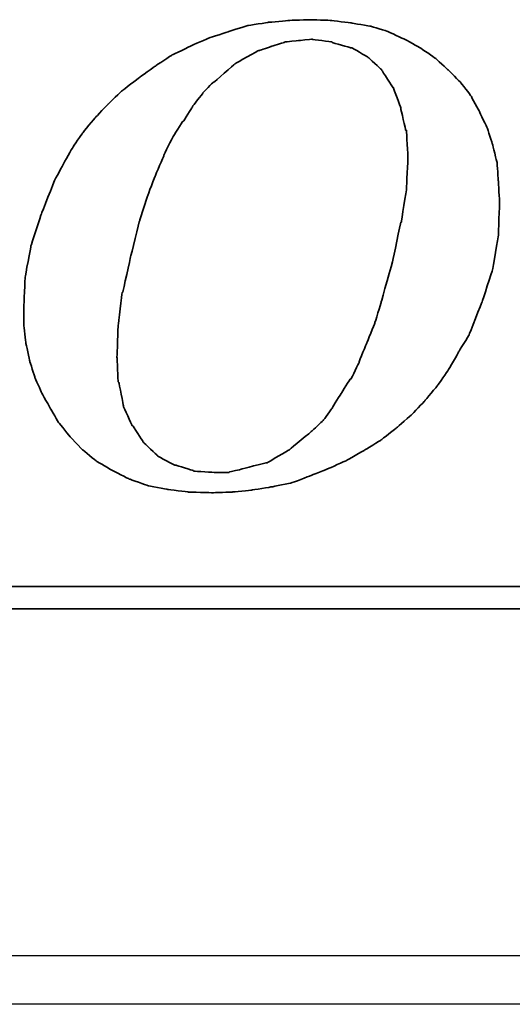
# Model space of a CAD drawing. Header units: millimetres. Extents: x -386 to 3135, y -1989 to 860.
# Tile 587 of 596: x 1751 to 1756, y -253 to -243. Entities that reach past the tile are written whole.
import ezdxf

# ---------------------------------------------------------------- set-up
doc = ezdxf.new("R2010")
doc.units = ezdxf.units.MM
doc.layers.get('0').update_dxf_attribs({"linetype": 'CONTINUOUS'})
doc.layers.add('DIM', color=4, linetype='CONTINUOUS')
doc.layers.add('layer 1', color=7, linetype='CONTINUOUS')

# ---------------------------------------------------------------- blocks, each defined once
blk = doc.blocks.new('TBI MOTION logo(完整正式版)')
at = {"layer": 'layer 1', "color": 22, "lineweight": 35}
for points, knots in [([(35.79625, -6.98375), (35.79625, -6.98375), (36.23125, -7.43875), (36.23125, -7.43875), (36.23125, -7.43875), (36.23125, -7.43875), (36.75625, -7.87125), (36.75625, -7.87125), (36.75625, -7.87125), (36.75625, -7.87125), (37.33125, -8.20375), (37.33125, -8.20375), (37.33125, -8.20375), (37.33125, -8.20375), (37.95625, -8.51875), (37.95625, -8.51875), (37.95625, -8.51875), (37.95625, -8.51875), (38.62625, -8.75875), (38.62625, -8.75875), (38.62625, -8.75875), (38.62625, -8.75875), (39.37125, -8.90375), (39.37125, -8.90375), (39.37125, -8.90375), (39.37125, -8.90375), (40.14125, -8.99875), (40.14125, -8.99875), (40.14125, -8.99875), (40.14125, -8.99875), (41.02625, -9.02375), (41.02625, -9.02375), (41.02625, -9.02375), (41.02625, -9.02375), (41.74625, -8.99875), (41.74625, -8.99875), (41.74625, -8.99875), (41.74625, -8.99875), (42.46625, -8.92375), (42.46625, -8.92375), (42.46625, -8.92375), (42.46625, -8.92375), (43.21125, -8.80625), (43.21125, -8.80625), (43.21125, -8.80625), (43.21125, -8.80625), (43.93125, -8.66375), (43.93125, -8.66375), (43.93125, -8.66375), (43.93125, -8.66375), (44.62625, -8.39875), (44.62625, -8.39875), (44.62625, -8.39875), (44.62625, -8.39875), (45.29625, -8.13375), (45.29625, -8.13375), (45.29625, -8.13375), (45.29625, -8.13375), (45.94625, -7.84375), (45.94625, -7.84375), (45.94625, -7.84375), (45.94625, -7.84375), (46.61625, -7.46375), (46.61625, -7.46375), (46.61625, -7.46375), (46.61625, -7.46375), (47.24125, -7.07875), (47.24125, -7.07875), (47.24125, -7.07875), (47.24125, -7.07875), (47.81625, -6.62375), (47.81625, -6.62375), (47.81625, -6.62375), (47.81625, -6.62375), (48.36875, -6.14375), (48.36875, -6.14375), (48.36875, -6.14375), (48.36875, -6.14375), (48.84625, -5.64125), (48.84625, -5.64125), (48.84625, -5.64125), (48.84625, -5.64125), (49.32625, -5.06375), (49.32625, -5.06375), (49.32625, -5.06375), (49.32625, -5.06375), (49.71125, -4.51374), (49.71125, -4.51374), (49.71125, -4.51374), (49.71125, -4.51374), (50.09625, -3.83874), (50.09625, -3.83874), (50.09625, -3.83874), (50.09625, -3.83874), (50.48125, -3.21374), (50.48125, -3.21374), (50.48125, -3.21374), (50.48125, -3.21374), (50.96125, -1.99125), (50.96125, -1.99125), (50.96125, -1.99125), (50.96125, -1.99125), (51.34375, -0.81875), (51.34375, -0.81875), (51.34375, -0.81875), (51.34375, -0.81875), (51.56125, 0.45624), (51.56125, 0.45624), (51.56125, 0.45624), (51.56125, 0.45624), (51.60625, 1.67624), (51.60625, 1.67624), (51.60625, 1.67624), (51.60625, 1.67624), (51.56125, 2.44625), (51.56125, 2.44625), (51.56125, 2.44625), (51.56125, 2.44625), (51.51125, 3.14125), (51.51125, 3.14125), (51.51125, 3.14125), (51.51125, 3.14125), (51.34375, 3.81125), (51.34375, 3.81125), (51.34375, 3.81125), (51.34375, 3.81125), (51.15125, 4.41125), (51.15125, 4.41125), (51.15125, 4.41125), (51.15125, 4.41125), (50.86125, 5.01125), (50.86125, 5.01125), (50.86125, 5.01125), (50.86125, 5.01125), (50.55125, 5.58875), (50.55125, 5.58875), (50.55125, 5.58875), (50.55125, 5.58875), (50.16625, 6.09125), (50.16625, 6.09125), (50.16625, 6.09125), (50.16625, 6.09125), (49.71125, 6.54875), (49.71125, 6.54875), (49.71125, 6.54875), (49.71125, 6.54875), (49.23125, 6.98125), (49.23125, 6.98125), (49.23125, 6.98125), (49.23125, 6.98125), (48.67875, 7.36625), (48.67875, 7.36625), (48.67875, 7.36625), (48.67875, 7.36625), (48.10375, 7.67625), (48.10375, 7.67625), (48.10375, 7.67625), (48.10375, 7.67625), (47.48125, 7.96375), (47.48125, 7.96375), (47.48125, 7.96375), (47.48125, 7.96375), (46.85625, 8.15625), (46.85625, 8.15625), (46.85625, 8.15625), (46.85625, 8.15625), (46.13625, 8.27624), (46.13625, 8.27624), (46.13625, 8.27624), (46.13625, 8.27624), (45.39125, 8.37125), (45.39125, 8.37125), (45.39125, 8.37125), (45.39125, 8.37125), (44.62625, 8.39624), (44.62625, 8.39624), (44.62625, 8.39624), (44.62625, 8.39624), (43.83625, 8.37125), (43.83625, 8.37125), (43.83625, 8.37125), (43.83625, 8.37125), (43.09125, 8.30125), (43.09125, 8.30125), (43.09125, 8.30125), (43.09125, 8.30125), (42.32125, 8.18125), (42.32125, 8.18125), (42.32125, 8.18125), (42.32125, 8.18125), (41.62875, 7.96375), (41.62875, 7.96375), (41.62875, 7.96375), (41.62875, 7.96375), (40.90625, 7.72625), (40.90625, 7.72625), (40.90625, 7.72625), (40.90625, 7.72625), (40.23624, 7.43625), (40.23624, 7.43625), (40.23624, 7.43625), (40.23624, 7.43625), (39.54124, 7.10125), (39.54124, 7.10125), (39.54124, 7.10125), (39.54124, 7.10125), (38.91625, 6.69125), (38.91625, 6.69125), (38.91625, 6.69125), (38.91625, 6.69125), (38.31625, 6.26125), (38.31625, 6.26125), (38.31625, 6.26125), (38.31625, 6.26125), (37.69125, 5.78125), (37.69125, 5.78125), (37.69125, 5.78125), (37.69125, 5.78125), (37.18625, 5.30125), (37.18625, 5.30125), (37.18625, 5.30125), (37.18625, 5.30125), (36.70625, 4.79624), (36.70625, 4.79624), (36.70625, 4.79624), (36.70625, 4.79624), (36.23125, 4.22125), (36.23125, 4.22125), (36.23125, 4.22125), (36.23125, 4.22125), (35.87124, 3.69375), (35.87124, 3.69375), (35.87124, 3.69375), (35.87124, 3.69375), (35.53125, 3.09125), (35.53125, 3.09125), (35.53125, 3.09125), (35.53125, 3.09125), (35.19875, 2.47125), (35.19875, 2.47125), (35.19875, 2.47125), (35.19875, 2.47125), (34.71625, 1.24625), (34.71625, 1.24625), (34.71625, 1.24625), (34.71625, 1.24625), (34.33125, 0.06874), (34.33125, 0.06874), (34.33125, 0.06874), (34.33125, 0.06874), (34.11625, -1.07875), (34.11625, -1.07875), (34.11625, -1.07875), (34.11625, -1.07875), (34.07125, -2.15875), (34.07125, -2.15875), (34.07125, -2.15875), (34.07125, -2.15875), (34.07125, -2.85375), (34.07125, -2.85375), (34.07125, -2.85375), (34.07125, -2.85375), (34.14125, -3.50375), (34.14125, -3.50375), (34.14125, -3.50375), (34.14125, -3.50375), (34.28625, -4.17375), (34.28625, -4.17375), (34.28625, -4.17375), (34.28625, -4.17375), (34.47625, -4.77624), (34.47625, -4.77624), (34.47625, -4.77624), (34.47625, -4.77624), (34.71625, -5.32625), (34.71625, -5.32625), (34.71625, -5.32625), (34.71625, -5.32625), (35.05375, -5.92875), (35.05375, -5.92875), (35.05375, -5.92875), (35.05375, -5.92875), (35.36375, -6.45375), (35.36375, -6.45375), (35.36375, -6.45375), (35.36375, -6.45375), (35.79625, -6.98375), (35.79625, -6.98375)], [0, 0, 0, 0, 0.01388889, 0.01388889, 0.01388889, 0.0138889, 0.02777778, 0.02777778, 0.02777778, 0.02777779, 0.04166667, 0.04166667, 0.04166667, 0.04166668, 0.05555556, 0.05555556, 0.05555556, 0.05555557, 0.06944444, 0.06944444, 0.06944444, 0.06944445, 0.08333333, 0.08333333, 0.08333333, 0.08333334, 0.09722222, 0.09722222, 0.09722222, 0.09722223, 0.11111111, 0.11111111, 0.11111111, 0.11111112, 0.125, 0.125, 0.125, 0.12500001, 0.13888889, 0.13888889, 0.13888889, 0.1388889, 0.15277778, 0.15277778, 0.15277778, 0.15277779, 0.16666667, 0.16666667, 0.16666667, 0.16666668, 0.18055556, 0.18055556, 0.18055556, 0.18055557, 0.19444444, 0.19444444, 0.19444444, 0.19444445, 0.20833333, 0.20833333, 0.20833333, 0.20833334, 0.22222222, 0.22222222, 0.22222222, 0.22222223, 0.23611111, 0.23611111, 0.23611111, 0.23611112, 0.25, 0.25, 0.25, 0.25000001, 0.26388889, 0.26388889, 0.26388889, 0.2638889, 0.27777778, 0.27777778, 0.27777778, 0.27777779, 0.29166667, 0.29166667, 0.29166667, 0.29166668, 0.30555556, 0.30555556, 0.30555556, 0.30555557, 0.31944444, 0.31944444, 0.31944444, 0.31944445, 0.33333333, 0.33333333, 0.33333333, 0.33333334, 0.34722222, 0.34722222, 0.34722222, 0.34722223, 0.36111111, 0.36111111, 0.36111111, 0.36111112, 0.375, 0.375, 0.375, 0.37500001, 0.38888889, 0.38888889, 0.38888889, 0.3888889, 0.40277778, 0.40277778, 0.40277778, 0.40277779, 0.41666667, 0.41666667, 0.41666667, 0.41666668, 0.43055556, 0.43055556, 0.43055556, 0.43055557, 0.44444444, 0.44444444, 0.44444444, 0.44444445, 0.45833333, 0.45833333, 0.45833333, 0.45833334, 0.47222222, 0.47222222, 0.47222222, 0.47222223, 0.48611111, 0.48611111, 0.48611111, 0.48611112, 0.5, 0.5, 0.5, 0.50000001, 0.51388889, 0.51388889, 0.51388889, 0.5138889, 0.52777778, 0.52777778, 0.52777778, 0.52777779, 0.54166667, 0.54166667, 0.54166667, 0.54166668, 0.55555556, 0.55555556, 0.55555556, 0.55555557, 0.56944444, 0.56944444, 0.56944444, 0.56944445, 0.58333333, 0.58333333, 0.58333333, 0.58333334, 0.59722222, 0.59722222, 0.59722222, 0.59722223, 0.61111111, 0.61111111, 0.61111111, 0.61111112, 0.625, 0.625, 0.625, 0.62500001, 0.63888889, 0.63888889, 0.63888889, 0.6388889, 0.65277778, 0.65277778, 0.65277778, 0.65277779, 0.66666667, 0.66666667, 0.66666667, 0.66666668, 0.68055556, 0.68055556, 0.68055556, 0.68055557, 0.69444444, 0.69444444, 0.69444444, 0.69444445, 0.70833333, 0.70833333, 0.70833333, 0.70833334, 0.72222222, 0.72222222, 0.72222222, 0.72222223, 0.73611111, 0.73611111, 0.73611111, 0.73611112, 0.75, 0.75, 0.75, 0.75000001, 0.76388889, 0.76388889, 0.76388889, 0.7638889, 0.77777778, 0.77777778, 0.77777778, 0.77777779, 0.79166667, 0.79166667, 0.79166667, 0.79166668, 0.80555556, 0.80555556, 0.80555556, 0.80555557, 0.81944444, 0.81944444, 0.81944444, 0.81944445, 0.83333333, 0.83333333, 0.83333333, 0.83333334, 0.84722222, 0.84722222, 0.84722222, 0.84722223, 0.86111111, 0.86111111, 0.86111111, 0.86111112, 0.875, 0.875, 0.875, 0.87500001, 0.88888889, 0.88888889, 0.88888889, 0.8888889, 0.90277778, 0.90277778, 0.90277778, 0.90277779, 0.91666667, 0.91666667, 0.91666667, 0.91666668, 0.93055556, 0.93055556, 0.93055556, 0.93055557, 0.94444444, 0.94444444, 0.94444444, 0.94444445, 0.95833333, 0.95833333, 0.95833333, 0.95833334, 0.97222222, 0.97222222, 0.97222222, 0.97222223, 0.98611111, 0.98611111, 0.98611111, 0.98611112, 1, 1, 1, 1]), ([(38.33875, 1.03124), (38.33875, 1.03124), (38.62625, 1.89625), (38.62625, 1.89625), (38.62625, 1.89625), (38.62625, 1.89625), (38.91625, 2.66375), (38.91625, 2.66375), (38.91625, 2.66375), (38.91625, 2.66375), (39.22625, 3.38125), (39.22625, 3.38125), (39.22625, 3.38125), (39.22625, 3.38125), (39.22625, 3.40624), (39.22625, 3.40624), (39.22625, 3.40624), (39.22625, 3.40624), (39.56124, 4.07624), (39.56124, 4.07624), (39.56124, 4.07624), (39.56124, 4.07624), (39.92125, 4.65125), (39.92125, 4.65125), (39.92125, 4.65125), (39.92125, 4.65125), (39.94625, 4.65125), (39.94625, 4.65125), (39.94625, 4.65125), (39.94625, 4.65125), (40.28125, 5.17875), (40.28125, 5.17875), (40.28125, 5.17875), (40.28125, 5.17875), (40.28125, 5.20375), (40.28125, 5.20375), (40.28125, 5.20375), (40.28125, 5.20375), (40.66875, 5.68625), (40.66875, 5.68625), (40.66875, 5.68625), (40.66875, 5.68625), (40.66875, 5.70625), (40.66875, 5.70625), (40.66875, 5.70625), (40.66875, 5.70625), (41.05124, 6.09125), (41.05124, 6.09125), (41.05124, 6.09125), (41.05124, 6.09125), (41.07625, 6.09125), (41.07625, 6.09125), (41.07625, 6.09125), (41.07625, 6.09125), (41.84125, 6.76625), (41.84125, 6.76625), (41.84125, 6.76625), (41.84125, 6.76625), (41.86625, 6.78625), (41.86625, 6.78625), (41.86625, 6.78625), (41.86625, 6.78625), (42.73125, 7.26624), (42.73125, 7.26624), (42.73125, 7.26624), (42.73125, 7.26624), (42.75625, 7.26624), (42.75625, 7.26624), (42.75625, 7.26624), (42.75625, 7.26624), (43.18625, 7.41125), (43.18625, 7.41125), (43.18625, 7.41125), (43.18625, 7.41125), (43.64125, 7.55625), (43.64125, 7.55625), (43.64125, 7.55625), (43.64125, 7.55625), (43.66625, 7.55625), (43.66625, 7.55625), (43.66625, 7.55625), (43.66625, 7.55625), (43.69125, 7.58124), (43.69125, 7.58124), (43.69125, 7.58124), (43.69125, 7.58124), (44.19125, 7.62625), (44.19125, 7.62625), (44.19125, 7.62625), (44.19125, 7.62625), (44.67125, 7.67625), (44.67125, 7.67625), (44.67125, 7.67625), (44.67125, 7.67625), (44.69625, 7.67625), (44.69625, 7.67625), (44.69625, 7.67625), (44.69625, 7.67625), (45.41875, 7.58124), (45.41875, 7.58124), (45.41875, 7.58124), (45.41875, 7.58124), (45.44125, 7.55625), (45.44125, 7.55625), (45.44125, 7.55625), (45.44125, 7.55625), (46.11125, 7.36625), (46.11125, 7.36625), (46.11125, 7.36625), (46.11125, 7.36625), (46.13625, 7.36625), (46.13625, 7.36625), (46.13625, 7.36625), (46.13625, 7.36625), (46.15875, 7.36625), (46.15875, 7.36625), (46.15875, 7.36625), (46.15875, 7.36625), (46.73625, 7.02624), (46.73625, 7.02624), (46.73625, 7.02624), (46.73625, 7.02624), (46.76125, 7.00624), (46.76125, 7.00624), (46.76125, 7.00624), (46.76125, 7.00624), (47.24125, 6.57124), (47.24125, 6.57124), (47.24125, 6.57124), (47.24125, 6.57124), (47.26625, 6.54875), (47.26625, 6.54875), (47.26625, 6.54875), (47.26625, 6.54875), (47.26625, 6.52375), (47.26625, 6.52375), (47.26625, 6.52375), (47.26625, 6.52375), (47.67375, 5.89875), (47.67375, 5.89875), (47.67375, 5.89875), (47.67375, 5.89875), (47.69625, 5.89875), (47.69625, 5.89875), (47.69625, 5.89875), (47.69625, 5.89875), (47.69625, 5.87625), (47.69625, 5.87625), (47.69625, 5.87625), (47.69625, 5.87625), (47.96125, 5.15625), (47.96125, 5.15625), (47.96125, 5.15625), (47.96125, 5.15625), (47.96125, 5.13125), (47.96125, 5.13125), (47.96125, 5.13125), (47.96125, 5.13125), (48.15125, 4.31875), (48.15125, 4.31875), (48.15125, 4.31875), (48.15125, 4.31875), (48.17625, 4.31875), (48.17625, 4.31875), (48.17625, 4.31875), (48.17625, 4.31875), (48.17625, 4.29125), (48.17625, 4.29125), (48.17625, 4.29125), (48.17625, 4.29125), (48.22625, 3.33125), (48.22625, 3.33125), (48.22625, 3.33125), (48.22625, 3.33125), (48.22625, 3.30875), (48.22625, 3.30875), (48.22625, 3.30875), (48.22625, 3.30875), (48.17625, 2.20624), (48.17625, 2.20624), (48.17625, 2.20624), (48.17625, 2.20624), (48.17625, 2.18124), (48.17625, 2.18124), (48.17625, 2.18124), (48.17625, 2.18124), (47.98375, 0.93624), (47.98375, 0.93624), (47.98375, 0.93624), (47.98375, 0.93624), (47.96125, 0.93624), (47.96125, 0.93624), (47.96125, 0.93624), (47.96125, 0.93624), (47.67375, -0.45874), (47.67375, -0.45874), (47.67375, -0.45874), (47.67375, -0.45874), (47.24125, -1.99125), (47.24125, -1.99125), (47.24125, -1.99125), (47.24125, -1.99125), (47.24125, -2.01874), (47.24125, -2.01874), (47.24125, -2.01874), (47.24125, -2.01874), (47.00125, -2.78375), (47.00125, -2.78375), (47.00125, -2.78375), (47.00125, -2.78375), (46.71125, -3.50375), (46.71125, -3.50375), (46.71125, -3.50375), (46.71125, -3.50375), (46.42625, -4.19875), (46.42625, -4.19875), (46.42625, -4.19875), (46.42625, -4.19875), (46.42625, -4.22375), (46.42625, -4.22375), (46.42625, -4.22375), (46.42625, -4.22375), (46.13625, -4.82374), (46.13625, -4.82374), (46.13625, -4.82374), (46.13625, -4.82374), (46.11125, -4.82374), (46.11125, -4.82374), (46.11125, -4.82374), (46.11125, -4.82374), (45.77625, -5.35125), (45.77625, -5.35125), (45.77625, -5.35125), (45.77625, -5.35125), (45.44125, -5.87875), (45.44125, -5.87875), (45.44125, -5.87875), (45.44125, -5.87875), (45.44125, -5.90375), (45.44125, -5.90375), (45.44125, -5.90375), (45.44125, -5.90375), (45.10625, -6.35875), (45.10625, -6.35875), (45.10625, -6.35875), (45.10625, -6.35875), (45.08125, -6.38375), (45.08125, -6.38375), (45.08125, -6.38375), (45.08125, -6.38375), (44.69625, -6.74375), (44.69625, -6.74375), (44.69625, -6.74375), (44.69625, -6.74375), (43.88375, -7.41625), (43.88375, -7.41625), (43.88375, -7.41625), (43.88375, -7.41625), (43.85625, -7.43875), (43.85625, -7.43875), (43.85625, -7.43875), (43.85625, -7.43875), (43.04125, -7.91875), (43.04125, -7.91875), (43.04125, -7.91875), (43.04125, -7.91875), (43.01625, -7.91875), (43.01625, -7.91875), (43.01625, -7.91875), (43.01625, -7.91875), (42.99625, -7.91875), (42.99625, -7.91875), (42.99625, -7.91875), (42.99625, -7.91875), (42.08125, -8.15875), (42.08125, -8.15875), (42.08125, -8.15875), (42.08125, -8.15875), (41.65125, -8.25625), (41.65125, -8.25625), (41.65125, -8.25625), (41.65125, -8.25625), (41.62875, -8.27875), (41.62875, -8.27875), (41.62875, -8.27875), (41.62875, -8.27875), (41.60125, -8.27875), (41.60125, -8.27875), (41.60125, -8.27875), (41.60125, -8.27875), (41.12125, -8.27875), (41.12125, -8.27875), (41.12125, -8.27875), (41.12125, -8.27875), (40.35624, -8.23125), (40.35624, -8.23125), (40.35624, -8.23125), (40.35624, -8.23125), (40.33125, -8.23125), (40.33125, -8.23125), (40.33125, -8.23125), (40.33125, -8.23125), (40.30625, -8.20375), (40.30625, -8.20375), (40.30625, -8.20375), (40.30625, -8.20375), (39.68375, -8.01375), (39.68375, -8.01375), (39.68375, -8.01375), (39.68375, -8.01375), (39.66124, -8.01375), (39.66124, -8.01375), (39.66124, -8.01375), (39.66124, -8.01375), (39.63625, -8.01375), (39.63625, -8.01375), (39.63625, -8.01375), (39.63625, -8.01375), (39.01125, -7.67875), (39.01125, -7.67875), (39.01125, -7.67875), (39.01125, -7.67875), (38.98875, -7.65375), (38.98875, -7.65375), (38.98875, -7.65375), (38.98875, -7.65375), (38.48625, -7.17375), (38.48625, -7.17375), (38.48625, -7.17375), (38.48625, -7.17375), (38.45875, -7.14875), (38.45875, -7.14875), (38.45875, -7.14875), (38.45875, -7.14875), (38.45875, -7.12875), (38.45875, -7.12875), (38.45875, -7.12875), (38.45875, -7.12875), (38.07625, -6.54875), (38.07625, -6.54875), (38.07625, -6.54875), (38.07625, -6.54875), (38.05125, -6.54875), (38.05125, -6.54875), (38.05125, -6.54875), (38.05125, -6.54875), (38.05125, -6.52875), (38.05125, -6.52875), (38.05125, -6.52875), (38.05125, -6.52875), (37.74125, -5.85375), (37.74125, -5.85375), (37.74125, -5.85375), (37.74125, -5.85375), (37.74125, -5.82875), (37.74125, -5.82875), (37.74125, -5.82875), (37.74125, -5.82875), (37.57375, -4.96875), (37.57375, -4.96875), (37.57375, -4.96875), (37.57375, -4.96875), (37.54625, -4.94375), (37.54625, -4.94375), (37.54625, -4.94375), (37.54625, -4.94375), (37.50125, -4.03375), (37.50125, -4.03375), (37.50125, -4.03375), (37.50125, -4.03375), (37.50125, -4.00875), (37.50125, -4.00875), (37.50125, -4.00875), (37.50125, -4.00875), (37.54625, -2.85375), (37.54625, -2.85375), (37.54625, -2.85375), (37.54625, -2.85375), (37.69125, -1.65875), (37.69125, -1.65875), (37.69125, -1.65875), (37.69125, -1.65875), (37.71624, -1.63375), (37.71624, -1.63375), (37.71624, -1.63375), (37.71624, -1.63375), (38.00375, -0.33875), (38.00375, -0.33875), (38.00375, -0.33875), (38.00375, -0.33875), (38.33875, 1.00624), (38.33875, 1.00624), (38.33875, 1.00624), (38.33875, 1.00624), (38.33875, 1.03124), (38.33875, 1.03124)], [0, 0, 0, 0, 0.01010101, 0.01010101, 0.01010101, 0.01010102, 0.02020202, 0.02020202, 0.02020202, 0.02020203, 0.03030303, 0.03030303, 0.03030303, 0.03030304, 0.04040404, 0.04040404, 0.04040404, 0.04040405, 0.05050505, 0.05050505, 0.05050505, 0.05050506, 0.06060606, 0.06060606, 0.06060606, 0.06060607, 0.07070707, 0.07070707, 0.07070707, 0.07070708, 0.08080808, 0.08080808, 0.08080808, 0.08080809, 0.09090909, 0.09090909, 0.09090909, 0.0909091, 0.1010101, 0.1010101, 0.1010101, 0.10101011, 0.11111111, 0.11111111, 0.11111111, 0.11111112, 0.12121212, 0.12121212, 0.12121212, 0.12121213, 0.13131313, 0.13131313, 0.13131313, 0.13131314, 0.14141414, 0.14141414, 0.14141414, 0.14141415, 0.15151515, 0.15151515, 0.15151515, 0.15151516, 0.16161616, 0.16161616, 0.16161616, 0.16161617, 0.17171717, 0.17171717, 0.17171717, 0.17171718, 0.18181818, 0.18181818, 0.18181818, 0.18181819, 0.19191919, 0.19191919, 0.19191919, 0.1919192, 0.2020202, 0.2020202, 0.2020202, 0.20202021, 0.21212121, 0.21212121, 0.21212121, 0.21212122, 0.22222222, 0.22222222, 0.22222222, 0.22222223, 0.23232323, 0.23232323, 0.23232323, 0.23232324, 0.24242424, 0.24242424, 0.24242424, 0.24242425, 0.25252525, 0.25252525, 0.25252525, 0.25252526, 0.26262626, 0.26262626, 0.26262626, 0.26262627, 0.27272727, 0.27272727, 0.27272727, 0.27272728, 0.28282828, 0.28282828, 0.28282828, 0.28282829, 0.29292929, 0.29292929, 0.29292929, 0.2929293, 0.3030303, 0.3030303, 0.3030303, 0.30303031, 0.31313131, 0.31313131, 0.31313131, 0.31313132, 0.32323232, 0.32323232, 0.32323232, 0.32323233, 0.33333333, 0.33333333, 0.33333333, 0.33333334, 0.34343434, 0.34343434, 0.34343434, 0.34343435, 0.35353535, 0.35353535, 0.35353535, 0.35353536, 0.36363636, 0.36363636, 0.36363636, 0.36363637, 0.37373737, 0.37373737, 0.37373737, 0.37373738, 0.38383838, 0.38383838, 0.38383838, 0.38383839, 0.39393939, 0.39393939, 0.39393939, 0.3939394, 0.4040404, 0.4040404, 0.4040404, 0.40404041, 0.41414141, 0.41414141, 0.41414141, 0.41414142, 0.42424242, 0.42424242, 0.42424242, 0.42424243, 0.43434343, 0.43434343, 0.43434343, 0.43434344, 0.44444444, 0.44444444, 0.44444444, 0.44444445, 0.45454545, 0.45454545, 0.45454545, 0.45454546, 0.46464646, 0.46464646, 0.46464646, 0.46464647, 0.47474747, 0.47474747, 0.47474747, 0.47474748, 0.48484848, 0.48484848, 0.48484848, 0.48484849, 0.49494949, 0.49494949, 0.49494949, 0.4949495, 0.50505051, 0.50505051, 0.50505051, 0.50505052, 0.51515152, 0.51515152, 0.51515152, 0.51515153, 0.52525253, 0.52525253, 0.52525253, 0.52525254, 0.53535354, 0.53535354, 0.53535354, 0.53535355, 0.54545455, 0.54545455, 0.54545455, 0.54545456, 0.55555556, 0.55555556, 0.55555556, 0.55555557, 0.56565657, 0.56565657, 0.56565657, 0.56565658, 0.57575758, 0.57575758, 0.57575758, 0.57575759, 0.58585859, 0.58585859, 0.58585859, 0.5858586, 0.5959596, 0.5959596, 0.5959596, 0.59595961, 0.60606061, 0.60606061, 0.60606061, 0.60606062, 0.61616162, 0.61616162, 0.61616162, 0.61616163, 0.62626263, 0.62626263, 0.62626263, 0.62626264, 0.63636364, 0.63636364, 0.63636364, 0.63636365, 0.64646465, 0.64646465, 0.64646465, 0.64646466, 0.65656566, 0.65656566, 0.65656566, 0.65656567, 0.66666667, 0.66666667, 0.66666667, 0.66666668, 0.67676768, 0.67676768, 0.67676768, 0.67676769, 0.68686869, 0.68686869, 0.68686869, 0.6868687, 0.6969697, 0.6969697, 0.6969697, 0.69696971, 0.70707071, 0.70707071, 0.70707071, 0.70707072, 0.71717172, 0.71717172, 0.71717172, 0.71717173, 0.72727273, 0.72727273, 0.72727273, 0.72727274, 0.73737374, 0.73737374, 0.73737374, 0.73737375, 0.74747475, 0.74747475, 0.74747475, 0.74747476, 0.75757576, 0.75757576, 0.75757576, 0.75757577, 0.76767677, 0.76767677, 0.76767677, 0.76767678, 0.77777778, 0.77777778, 0.77777778, 0.77777779, 0.78787879, 0.78787879, 0.78787879, 0.7878788, 0.7979798, 0.7979798, 0.7979798, 0.79797981, 0.80808081, 0.80808081, 0.80808081, 0.80808082, 0.81818182, 0.81818182, 0.81818182, 0.81818183, 0.82828283, 0.82828283, 0.82828283, 0.82828284, 0.83838384, 0.83838384, 0.83838384, 0.83838385, 0.84848485, 0.84848485, 0.84848485, 0.84848486, 0.85858586, 0.85858586, 0.85858586, 0.85858587, 0.86868687, 0.86868687, 0.86868687, 0.86868688, 0.87878788, 0.87878788, 0.87878788, 0.87878789, 0.88888889, 0.88888889, 0.88888889, 0.8888889, 0.8989899, 0.8989899, 0.8989899, 0.89898991, 0.90909091, 0.90909091, 0.90909091, 0.90909092, 0.91919192, 0.91919192, 0.91919192, 0.91919193, 0.92929293, 0.92929293, 0.92929293, 0.92929294, 0.93939394, 0.93939394, 0.93939394, 0.93939395, 0.94949495, 0.94949495, 0.94949495, 0.94949496, 0.95959596, 0.95959596, 0.95959596, 0.95959597, 0.96969697, 0.96969697, 0.96969697, 0.96969698, 0.97979798, 0.97979798, 0.97979798, 0.97979799, 0.98989899, 0.98989899, 0.98989899, 0.989899, 1, 1, 1, 1]), ([(75.90875, -9.47875), (75.90875, -9.47875), (75.90875, -12.28625), (75.90875, -12.28625), (75.90875, -12.28625), (75.90875, -12.28625), (75.90875, -12.47875), (75.90875, -12.47875), (75.90875, -12.47875), (75.90875, -12.47875), (75.71625, -12.47875), (75.71625, -12.47875), (75.71625, -12.47875), (75.71625, -12.47875), (-88.32875, -12.47875), (-88.32875, -12.47875), (-88.32875, -12.47875), (-88.32875, -12.47875), (-88.32875, -13.29375), (-88.32875, -13.29375), (-88.32875, -13.29375), (-88.32875, -13.29375), (82.89125, -13.29375), (82.89125, -13.29375), (82.89125, -13.29375), (82.89125, -13.29375), (75.90875, -9.47875), (75.90875, -9.47875)], [0, 0, 0, 0, 0.14285714, 0.14285714, 0.14285714, 0.14285715, 0.28571429, 0.28571429, 0.28571429, 0.2857143, 0.42857143, 0.42857143, 0.42857143, 0.42857144, 0.57142857, 0.57142857, 0.57142857, 0.57142858, 0.71428571, 0.71428571, 0.71428571, 0.71428572, 0.85714286, 0.85714286, 0.85714286, 0.85714287, 1, 1, 1, 1])]:
    blk.add_open_spline(points, degree=3, knots=knots, dxfattribs=at)

msp = doc.modelspace()

# ---------------------------------------------------------------- linework, layer by layer
at = {"linetype": 'Continuous'}
msp.add_line((1886.739, -252.647), (1628.251, -252.647), dxfattribs=at)
msp.add_open_spline([(1886.619, -253.147), (1628.251, -253.147)], degree=1, dxfattribs=at)

# ---------------------------------------------------------------- block references
at = {"layer": 'DIM', "color": 7, "xscale": 0.2802190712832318, "yscale": 0.2802190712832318, "zscale": 0.2802190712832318}
msp.add_blockref('TBI MOTION logo(完整正式版)', (1741.294, -245.339), dxfattribs=at)

doc.saveas('drawing.dxf')
